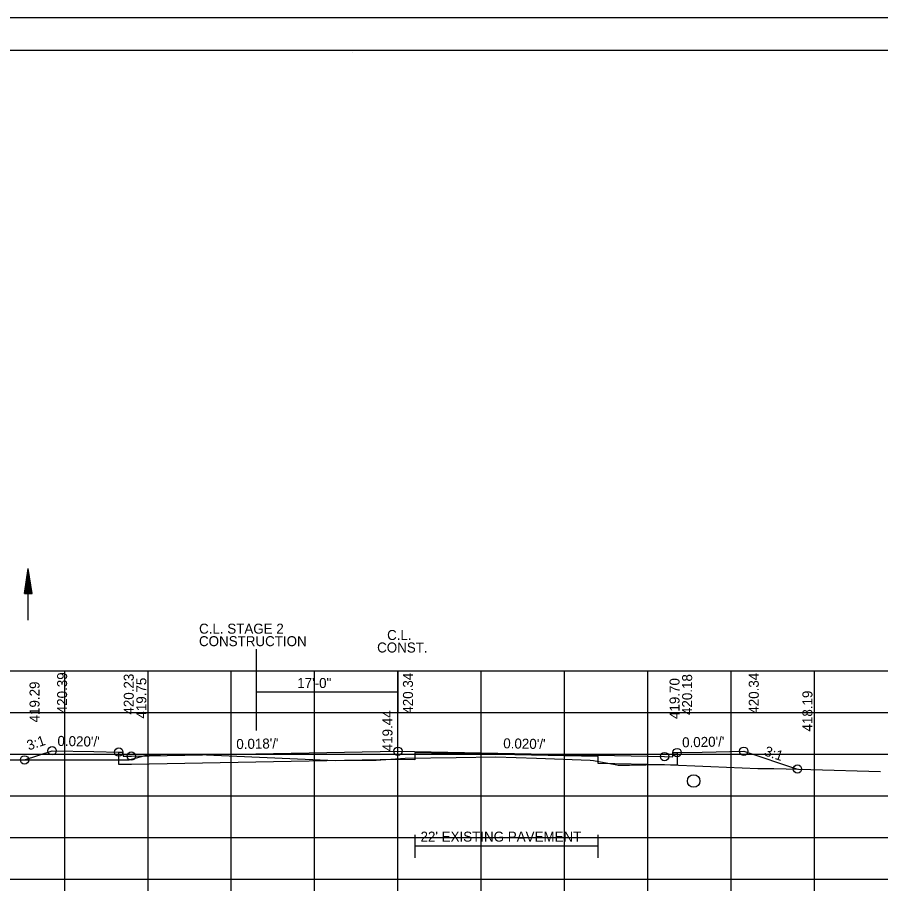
# Model space of a CAD drawing. Extents: x 1538688 to 1540766, y 656250 to 671912.
# Drawn here: x 1538812.5 to 1538916.1, y 661352.6 to 661458 of the extents above; entities that cross this region are included whole.
import ezdxf

# ---------------------------------------------------------------- set-up
doc = ezdxf.new("R2010")
doc.units = 0
for name, color, linetype in [('15', 7, 'Continuous'), ('18', 7, 'Continuous'), ('20', 7, 'Continuous'), ('22', 7, 'Continuous'), ('26', 7, 'Continuous'), ('39', 7, 'Continuous'), ('41', 7, 'Continuous'), ('42', 7, 'Continuous'), ('7', 7, 'Continuous'), ('Borings', 7, 'Continuous'), ('Default', 7, 'Continuous'), ('RipRap', 7, 'Continuous'), ('Wall Heights', 7, 'Continuous')]:
    doc.layers.add(name, color=color, linetype=linetype)

msp = doc.modelspace()

# ---------------------------------------------------------------- linework, layer by layer
at = {"layer": '15'}
for p, q in [((1538813.36, 661388.9), (1538813.81, 661391.9)), ((1538814.26, 661388.9), (1538813.81, 661391.9)), ((1538813.44, 661388.9), (1538813.81, 661391.4)), ((1538813.51, 661388.9), (1538813.81, 661390.88)), ((1538814.19, 661388.9), (1538813.81, 661391.4)), ((1538814.11, 661388.9), (1538813.81, 661390.88)), ((1538813.59, 661388.9), (1538813.81, 661390.38)), ((1538813.66, 661388.9), (1538813.81, 661389.88)), ((1538814.03, 661388.9), (1538813.81, 661390.38)), ((1538813.96, 661388.9), (1538813.81, 661389.88)), ((1538813.36, 661388.9), (1538814.26, 661388.9)), ((1538813.74, 661388.9), (1538813.81, 661389.37)), ((1538813.88, 661388.9), (1538813.81, 661389.37))]:
    msp.add_line(p, q, dxfattribs=at)
at = {"layer": '18'}
msp.add_lwpolyline([(1538805.42, 661368.94), (1538825.92, 661368.95), (1538828.11, 661369.55), (1538831.29, 661369.63), (1538833.37, 661369.62), (1538850.67, 661368.88), (1538855.58, 661368.92), (1538859.03, 661369.14), (1538865.17, 661369.24), (1538869.91, 661369.32), (1538874.82, 661369.17), (1538881.27, 661368.93), (1538881.64, 661368.87), (1538882.3, 661368.76), (1538884.24, 661368.41), (1538884.61, 661368.31), (1538885.96, 661368.32), (1538889.93, 661368.38), (1538895.75, 661368.14), (1538901.39, 661367.91), (1538903.28, 661367.92), (1538907.72, 661367.81), (1538916.1, 661367.56)], dxfattribs=at)
at = {"layer": '20'}
msp.add_lwpolyline([(1538813.36, 661368.94), (1538816.67, 661370.04), (1538821.67, 661369.94), (1538824.67, 661369.88), (1538825.17, 661369.88), (1538825.18, 661369.38), (1538826.18, 661369.4), (1538858.18, 661369.99), (1538890.18, 661369.35), (1538891.18, 661369.33), (1538891.19, 661369.83), (1538891.69, 661369.83), (1538894.69, 661369.89), (1538899.69, 661369.99), (1538906.13, 661367.85)], dxfattribs=at)
at = {"layer": '22'}
for p, q in [((1538718.18, 661379.65), (1538998.18, 661379.65)), ((1538818.18, 661354.65), (1538818.18, 661379.65)), ((1538828.18, 661354.65), (1538828.18, 661379.65)), ((1538838.18, 661354.65), (1538838.18, 661379.65)), ((1538848.18, 661354.65), (1538848.18, 661379.65)), ((1538858.18, 661354.65), (1538858.18, 661379.65)), ((1538868.18, 661354.65), (1538868.18, 661379.65)), ((1538878.18, 661354.65), (1538878.18, 661379.65)), ((1538888.18, 661354.65), (1538888.18, 661379.65)), ((1538898.18, 661354.65), (1538898.18, 661379.65)), ((1538908.18, 661354.65), (1538908.18, 661379.65)), ((1538718.18, 661374.65), (1538998.18, 661374.65)), ((1538718.18, 661369.65), (1538998.18, 661369.65)), ((1538718.18, 661364.65), (1538998.18, 661364.65)), ((1538718.18, 661359.65), (1538998.18, 661359.65)), ((1538718.18, 661354.65), (1538998.18, 661354.65))]:
    msp.add_line(p, q, dxfattribs=at)
at = {"layer": '26'}
msp.add_line((1538687.78, 661458.01), (1539021.11, 661458.01), dxfattribs=at)
msp.add_lwpolyline([(1538687.77, 661458.01), (1539021.11, 661458.01), (1539021.11, 661244.67), (1538687.77, 661244.67)], close=True, dxfattribs=at)
for centre in [(1538816.67, 661370.04), (1538858.18, 661369.99), (1538899.69, 661369.99), (1538813.36, 661368.94), (1538824.67, 661369.88), (1538826.18, 661369.4), (1538890.18, 661369.35), (1538891.69, 661369.83), (1538906.13, 661367.85)]:
    msp.add_circle(centre, 0.5, dxfattribs=at)
at = {"layer": '39'}
msp.add_line((1538813.81, 661385.71), (1538813.81, 661391.9), dxfattribs=at)
msp.add_circle((1538893.68, 661366.41), 0.75, dxfattribs=at)
at = {"layer": '7'}
for p, q in [((1538860.19, 661359.95), (1538860.19, 661357.21)), ((1538882.19, 661359.95), (1538882.19, 661357.21)), ((1538882.19, 661358.58), (1538860.19, 661358.58))]:
    msp.add_line(p, q, dxfattribs=at)
at = {"layer": 'Borings'}
for p, q in [((1538718.18, 661354.65), (1538998.18, 661354.65)), ((1538818.18, 661353.25), (1538818.18, 661354.65)), ((1538828.18, 661353.25), (1538828.18, 661354.65)), ((1538838.18, 661353.25), (1538838.18, 661354.65)), ((1538848.18, 661353.25), (1538848.18, 661354.65)), ((1538858.18, 661353.25), (1538858.18, 661354.65)), ((1538868.18, 661353.25), (1538868.18, 661354.65)), ((1538878.18, 661353.25), (1538878.18, 661354.65)), ((1538888.18, 661353.25), (1538888.18, 661354.65)), ((1538898.18, 661353.25), (1538898.18, 661354.65)), ((1538908.18, 661353.25), (1538908.18, 661354.65))]:
    msp.add_line(p, q, dxfattribs=at)
at = {"layer": 'Default'}
for p, q in [((1538841.17, 661382.24), (1538841.17, 661372.46)), ((1538858.18, 661379.57), (1538858.18, 661374.57)), ((1538858.18, 661377.07), (1538841.17, 661377.07))]:
    msp.add_line(p, q, dxfattribs=at)
at = {"layer": 'RipRap'}
for p, q in [((1538700.18, 661454.11), (1539016.36, 661454.11)), ((1538852.7, 661453.85), (1538852.7, 661453.85)), ((1538852.7, 661453.85), (1538852.7, 661453.85))]:
    msp.add_line(p, q, dxfattribs=at)
at = {"layer": 'Wall Heights'}
msp.add_lwpolyline([(1538891.69, 661369.83), (1538891.69, 661368.33), (1538890.18, 661368.35), (1538882.2, 661368.51), (1538882.2, 661369.35), (1538860.2, 661369.79), (1538860.2, 661368.95), (1538858.18, 661368.99), (1538826.18, 661368.4), (1538824.67, 661368.38), (1538824.67, 661369.88)], dxfattribs=at)

# ---------------------------------------------------------------- texts
at = {"layer": '41'}
for s, p in [('420.39', (1538818.47, 661374.54)), ('420.23', (1538826.47, 661374.38)), ('420.34', (1538859.98, 661374.49)), ('420.18', (1538893.49, 661374.33)), ('420.34', (1538901.49, 661374.49)), ('419.29', (1538815.16, 661373.44)), ('419.75', (1538827.98, 661373.9)), ('419.70', (1538891.98, 661373.85)), ('418.19', (1538907.93, 661372.35)), ('419.44', (1538857.52, 661369.98))]:
    msp.add_text(s, height=1.2, rotation=90, dxfattribs=at).set_placement(p)
at = {"layer": '42'}
for s, rotation, p in [('3:1', 18.4349, (1538813.86, 661370.07)), ("0.020'/'", 358.8542, (1538817.3, 661370.63)), ("0.018'/'", 1.0576, (1538838.79, 661370.24)), ("0.020'/'", 358.8542, (1538870.81, 661370.34)), ("0.020'/'", 1.1458, (1538892.3, 661370.45)), ('3:1', 341.5651, (1538902.06, 661369.5))]:
    msp.add_text(s, height=1.2, rotation=rotation, dxfattribs=at).set_placement(p)
at = {"layer": '7'}
msp.add_text("22' EXISTING PAVEMENT", height=1.2, dxfattribs=at).set_placement((1538860.89, 661359.14))
at = {"layer": 'Default'}
for s, p in [('C.L. STAGE 2', (1538834.31, 661384.09)), ('C.L.', (1538856.88, 661383.33)), ('CONSTRUCTION', (1538834.3, 661382.59)), ('CONST.', (1538855.68, 661381.83)), ('17\'-0"', (1538846.09, 661377.57))]:
    msp.add_text(s, height=1.2, dxfattribs=at).set_placement(p)

doc.saveas('drawing.dxf')
